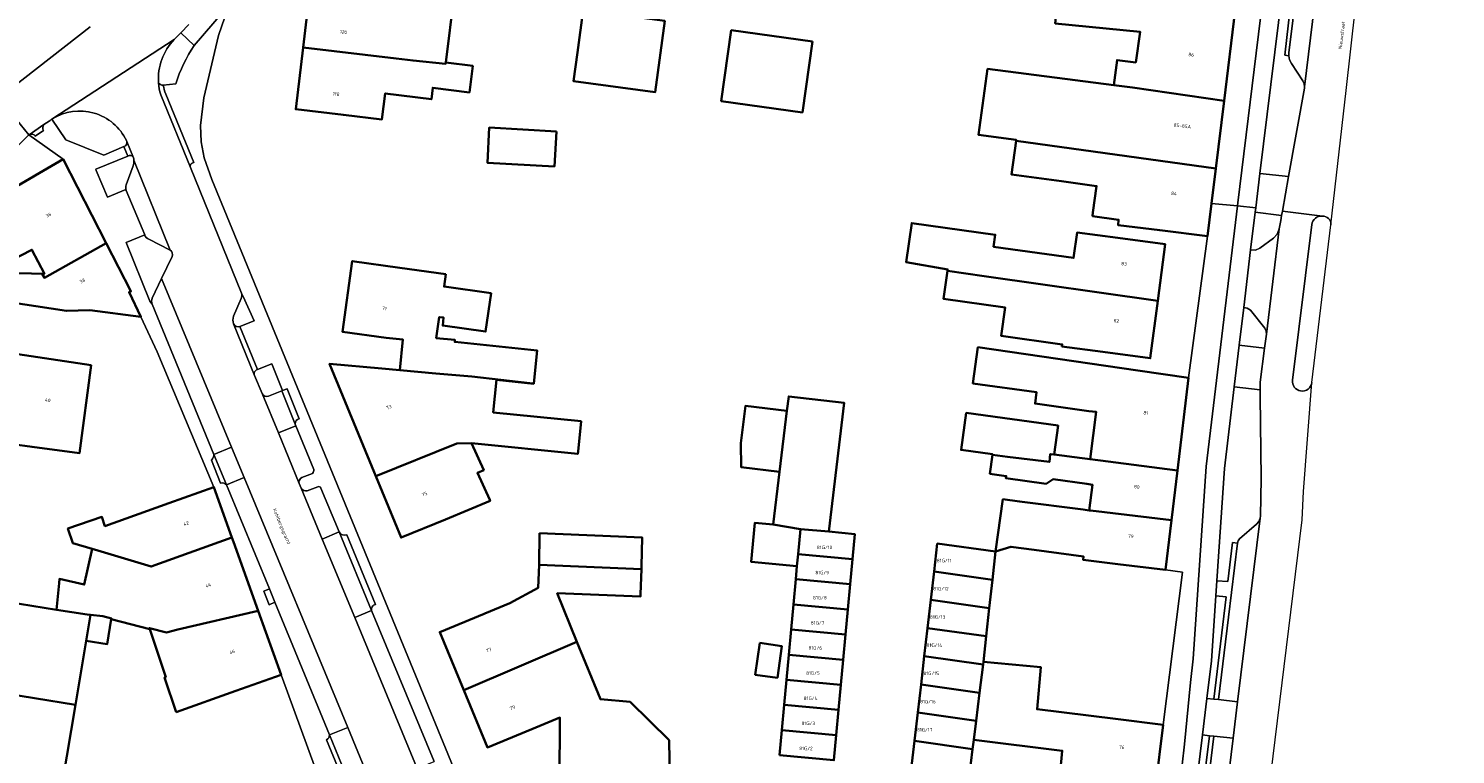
# Model space of a CAD drawing. Header units: metres. Extents: x 197700 to 204338, y 317132 to 325229.
# Tile 643 of 656: x 203347 to 203496, y 318373 to 318449. Entities that reach past the tile are written whole.
import ezdxf
from ezdxf.enums import TextEntityAlignment as Align

# ---------------------------------------------------------------- set-up
doc = ezdxf.new("R2010")
doc.units = ezdxf.units.M
for name, color, linetype, lineweight in [('B-WE-GR-BEPLANTING_CULTUUR_BODEMBEDEKKER-GV', 90, 'Continuous', 18), ('B-WE-GR-BEPLANTING_CULTUUR_HEESTERS-GV', 90, 'Continuous', 18), ('B-WE-OG-BEBOUWING-GV', 7, 'Continuous', 35), ('B-WE-OG-BEBOUWING-T18', 10, 'Continuous', 18), ('B-WE-OG-TERREIN_ERF-GV', 7, 'Continuous', 18), ('B-WE-OG-TOPOGRAFIE-T18', 10, 'Continuous', 18), ('B-WE-VH-VERHARDING_ASFALT-GV', 252, 'Continuous', 18), ('B-WE-VH-VERHARDING_BEDRIJFSVLOERPLAAT-GV', 252, 'Continuous', 18), ('B-WE-VH-VERHARDING_BETONSTRAATSTEEN-GV', 252, 'Continuous', 18), ('B-WE-VH-VERHARDING_OPEN-GV', 252, 'Continuous', 18), ('B-WE-VH-VERHARDING_SIERBESTRATING-GV', 252, 'Continuous', 18), ('B-WE-VH-VERHARDING_TEGEL-GV', 252, 'Continuous', 18)]:
    doc.layers.add(name, color=color, linetype=linetype, lineweight=lineweight)
doc.styles.add('NLCS-ISO-M200-T18', font='NLCS-ISO.ttf', dxfattribs={"height": 0.36})

msp = doc.modelspace()

# ---------------------------------------------------------------- linework, layer by layer
at = {"layer": 'B-WE-GR-BEPLANTING_CULTUUR_BODEMBEDEKKER-GV'}
for points in [[(203362.464, 318447.654, 0.2142297), (203360.825, 318443.148)], [(203362.618, 318443.038, -0.0692485), (203364.546, 318447.021)], [(203360.825, 318443.148, 0.2902728), (203361.327, 318442.898)], [(203357.481, 318437.11, 0.4512063), (203349.717, 318439.346)], [(203357.226, 318436.491, 0.3864634), (203357.513, 318437.033)]]:
    msp.add_lwpolyline(points, format="xyb", dxfattribs=at)
for points in [[(203364.546, 318447.021), (203363.16, 318448.349), (203362.464, 318447.654)], [(203361.327, 318442.898), (203362.618, 318443.038)], [(203349.717, 318439.346), (203351.18, 318437.199), (203355.122, 318435.583), (203357.226, 318436.491)], [(203357.513, 318437.033), (203357.481, 318437.11)]]:
    msp.add_lwpolyline(points, dxfattribs=at)
msp.add_lwpolyline([(203474.697, 318425.708), (203475.202, 318425.696), (203475.666, 318425.898), (203477.075, 318426.921), (203477.477, 318427.353), (203477.686, 318427.905), (203477.836, 318428.784), (203477.93, 318429.309), (203475.178, 318429.653)], close=True, dxfattribs=at)
at = {"layer": 'B-WE-GR-BEPLANTING_CULTUUR_HEESTERS-GV'}
for points in [[(203478.352, 318455.66), (203475.67, 318433.685), (203478.655, 318433.364), (203480.303, 318442.583), (203480.318, 318442.702), (203480.284, 318443.037), (203480.145, 318443.344), (203478.939, 318445.157), (203478.749, 318445.543), (203478.669, 318445.967), (203478.257, 318446.023), (203479.343, 318455.546)], [(203476.154, 318415.446), (203476.343, 318416.918), (203476.318, 318417.249), (203476.169, 318417.547), (203474.679, 318419.439), (203474.35, 318419.637), (203473.971, 318419.691), (203473.495, 318415.757)], [(203472.98, 318411.427), (203471.966, 318402.916), (203471.175, 318391.207), (203472.321, 318391.123), (203472.793, 318395.187), (203473.329, 318395.135), (203473.4, 318395.378), (203473.55, 318395.585), (203475.312, 318397.109), (203475.545, 318397.386), (203475.68, 318397.723), (203475.707, 318397.944), (203475.809, 318401.88), (203475.687, 318410.467), (203475.693, 318411.111)], [(203470.126, 318378.93), (203470.851, 318378.858), (203472.132, 318389.534), (203471.068, 318389.629), (203470.61, 318382.852)], [(203467.468, 318351.286), (203470.414, 318375.04), (203469.686, 318375.12), (203466.771, 318351.365)]]:
    msp.add_lwpolyline(points, close=True, dxfattribs=at)
for points in [[(203357.61, 318435.487), (203354.277, 318434.139), (203354.332, 318434.008), (203355.498, 318431.218), (203357.43, 318432.012)], [(203357.446, 318432.492), (203358.195, 318434.482)], [(203359.386, 318427.285), (203357.448, 318426.49), (203359.905, 318420.371), (203360.162, 318420.036), (203360.16, 318420.041)], [(203362.026, 318425.7), (203359.81, 318426.83)], [(203360.175, 318420.674), (203361.147, 318422.72), (203362.24, 318425.019)], [(203369.427, 318420.625), (203368.645, 318418.787)], [(203369.309, 318417.735), (203370.782, 318418.328), (203369.655, 318420.849), (203369.484, 318421.206)], [(203368.648, 318418), (203368.655, 318417.983)], [(203372.286, 318410.456), (203373.679, 318411.01), (203373.757, 318411.046), (203372.65, 318413.843), (203371.133, 318413.229)], [(203370.833, 318412.601), (203371.64, 318410.721)]]:
    msp.add_lwpolyline(points, dxfattribs=at)
for points in [[(203358.216, 318435.327, 0.4450218), (203357.61, 318435.487)], [(203358.264, 318435.058, 0.0498036), (203358.216, 318435.327)], [(203358.195, 318434.482, 0.102622), (203358.264, 318435.058)], [(203357.43, 318432.012, -0.129162), (203357.446, 318432.492)], [(203359.81, 318426.83, -0.244822), (203359.386, 318427.285)], [(203362.24, 318425.019, 0.3814964), (203362.026, 318425.7)], [(203360.16, 318420.041, -0.1754465), (203360.175, 318420.674)], [(203369.484, 318421.206, -0.2023176), (203369.427, 318420.625)], [(203368.645, 318418.787, 0.1410355), (203368.648, 318418)], [(203368.655, 318417.983, 0.4136642), (203369.309, 318417.735)], [(203371.133, 318413.229, 0.4280955), (203370.833, 318412.601)], [(203371.64, 318410.721, 0.4071822), (203372.286, 318410.456)]]:
    msp.add_lwpolyline(points, format="xyb", dxfattribs=at)
at = {"layer": 'B-WE-OG-BEBOUWING-GV'}
for points in [[(203375.894, 318446.81), (203385.6, 318445.678), (203387.367, 318445.458), (203390.755, 318445.118), (203390.772, 318445.253), (203391.661, 318452.314), (203388.743, 318452.696), (203387.14, 318452.924), (203384.917, 318453.177), (203384.758, 318451.801), (203376.595, 318452.766)], [(203462.363, 318442.648), (203471.93, 318441.267), (203473.099, 318450.707), (203463.385, 318452.048), (203454.723, 318453.197), (203454.697, 318453.008), (203447.431, 318454.012), (203447.151, 318451.158), (203451.745, 318450.708), (203451.729, 318450.541), (203454.42, 318450.277), (203454.327, 318449.325), (203463.166, 318448.459), (203462.725, 318445.268), (203460.773, 318445.51), (203460.438, 318442.894)], [(203404.503, 318446.29), (203404.104, 318443.305), (203412.614, 318442.169), (203413.605, 318449.589), (203405.095, 318450.725)], [(203429.003, 318447.443), (203420.535, 318448.626), (203419.502, 318441.229), (203427.97, 318440.047)], [(203390.772, 318445.253), (203390.755, 318445.118), (203387.367, 318445.458), (203385.6, 318445.678), (203375.894, 318446.81), (203375.138, 318440.382), (203380.104, 318439.798), (203384.127, 318439.325), (203384.468, 318442.035), (203389.273, 318441.43), (203389.422, 318442.617), (203393.235, 318442.137), (203393.582, 318444.899)], [(203471.93, 318441.267), (203462.363, 318442.648), (203460.438, 318442.894), (203447.267, 318444.58), (203446.319, 318437.722), (203450.252, 318437.179), (203450.237, 318437.073), (203471.055, 318434.203)], [(203402.305, 318438.073), (203395.317, 318438.464), (203395.112, 318434.809), (203402.101, 318434.417)], [(203470.182, 318427.148), (203470.605, 318430.565), (203471.055, 318434.203), (203450.237, 318437.073), (203449.756, 318433.59), (203454.984, 318432.868), (203458.628, 318432.365), (203458.249, 318429.62), (203458.211, 318429.235), (203460.933, 318428.859), (203460.875, 318428.302), (203465.22, 318427.763)], [(203355.362, 318426.427), (203350.877, 318435.17), (203344.861, 318431.666), (203340.228, 318426.284), (203340.971, 318424.651), (203344.318, 318426.469), (203345.322, 318424.531), (203347.631, 318425.727), (203348.929, 318423.221), (203348.705, 318423.225), (203348.925, 318422.812)], [(203443.093, 318423.535), (203446.921, 318422.984), (203465.014, 318420.398), (203465.793, 318426.298), (203460.836, 318426.952), (203456.606, 318427.51), (203456.24, 318424.88), (203447.898, 318426.043), (203448.073, 318427.298), (203439.361, 318428.512), (203438.79, 318424.418), (203443.112, 318423.669)], [(203348.705, 318423.225), (203347.584, 318423.244), (203344.726, 318423.292), (203340.864, 318423.805), (203340.641, 318423.65), (203339.112, 318425.119), (203338.451, 318424.431), (203335.945, 318421.822), (203336.131, 318421.659), (203351.224, 318419.353), (203353.656, 318419.422), (203358.983, 318418.732), (203357.756, 318421.289), (203357.942, 318421.399), (203355.362, 318426.427), (203348.925, 318422.812)], [(203390.783, 318423.179), (203385.975, 318423.848), (203381.032, 318424.536), (203380.006, 318417.167), (203384.57, 318416.531), (203386.291, 318416.372), (203385.994, 318413.156), (203389.75, 318412.808), (203393.479, 318412.522), (203399.552, 318411.827), (203399.947, 318411.784), (203400.298, 318415.232), (203391.706, 318416.107), (203391.736, 318416.317), (203389.792, 318416.515), (203390.103, 318418.702), (203390.549, 318418.657), (203390.464, 318417.821), (203394.925, 318417.186), (203395.494, 318421.186), (203390.599, 318421.883)], [(203455.01, 318415.626), (203459.275, 318415.063), (203464.223, 318414.409), (203465.014, 318420.398), (203446.921, 318422.984), (203443.093, 318423.535), (203442.683, 318420.593), (203449.103, 318419.698), (203448.69, 318416.734), (203455.048, 318415.848)], [(203334.909, 318407.206), (203343.032, 318405.946), (203343.009, 318405.772), (203345.609, 318405.433), (203347.636, 318405.168), (203352.594, 318404.521), (203353.789, 318413.673), (203344.776, 318415.042), (203343.907, 318408.447), (203342.165, 318408.697), (203342.205, 318408.933), (203335.393, 318410.075)], [(203468.228, 318412.369), (203462.932, 318413.138), (203446.268, 318415.558), (203445.744, 318411.789), (203452.384, 318410.865), (203452.22, 318409.685), (203457.829, 318408.904), (203458.59, 318408.806), (203457.951, 318403.868), (203467.06, 318402.69)], [(203404.571, 318404.675), (203404.892, 318407.831), (203395.733, 318408.763), (203396.077, 318412.146), (203399.944, 318411.752), (203399.947, 318411.784), (203399.552, 318411.827), (203393.479, 318412.522), (203389.75, 318412.808), (203385.994, 318413.156), (203384.122, 318413.329), (203378.661, 318413.829), (203383.306, 318402.535), (203383.479, 318402.114), (203391.926, 318405.503), (203393.457, 318405.559), (203404.546, 318404.43)], [(203430.724, 318396.323), (203432.323, 318409.744), (203426.531, 318410.434), (203426.351, 318408.923), (203425.585, 318402.577), (203424.929, 318397.071), (203427.752, 318396.596)], [(203421.556, 318405.544), (203421.57, 318403.055), (203425.585, 318402.577), (203426.351, 318408.923), (203422.02, 318409.439)], [(203447.79, 318404.34), (203449.329, 318404.144), (203453.718, 318403.592), (203453.797, 318404.406), (203454.198, 318404.354), (203454.619, 318407.382), (203445.048, 318408.714), (203444.511, 318404.852), (203447.798, 318404.395)], [(203390.739, 318397.608), (203395.405, 318399.527), (203395.359, 318399.628), (203394.08, 318402.444), (203394.736, 318402.742), (203393.457, 318405.559), (203391.926, 318405.503), (203383.479, 318402.114), (203386.114, 318395.706)], [(203454.198, 318404.354), (203453.797, 318404.406), (203453.718, 318403.592), (203449.329, 318404.144), (203447.79, 318404.34), (203447.515, 318402.359), (203449.212, 318402.123), (203449.18, 318401.894), (203453.361, 318401.312), (203454.099, 318401.784), (203457.618, 318401.294), (203458.206, 318401.219), (203457.861, 318398.547), (203458.006, 318398.528), (203466.436, 318397.516), (203467.06, 318402.69), (203457.951, 318403.868), (203457.143, 318403.973)], [(203361.893, 318399.281), (203355.246, 318396.903), (203354.92, 318397.859), (203351.374, 318396.651), (203351.889, 318395.138), (203353.893, 318394.537), (203354.51, 318394.352), (203360.06, 318392.687), (203368.484, 318395.7), (203366.601, 318400.965)], [(203448.102, 318394.245), (203449.706, 318394.749), (203452.127, 318394.422), (203457.282, 318393.725), (203457.231, 318393.385), (203460.849, 318392.948), (203465.813, 318392.349), (203466.436, 318397.516), (203458.006, 318398.528), (203457.861, 318398.547), (203457.247, 318398.625), (203450.606, 318399.478), (203448.869, 318399.701)], [(203424.929, 318397.071), (203423.011, 318397.248), (203422.633, 318393.159), (203427.394, 318392.719), (203427.51, 318393.975), (203427.752, 318396.596)], [(203433.18, 318393.452), (203433.422, 318396.075), (203430.724, 318396.323), (203427.752, 318396.596), (203427.51, 318393.975)], [(203371.208, 318388.082), (203368.638, 318395.27), (203368.484, 318395.7), (203360.06, 318392.687), (203354.51, 318394.352), (203353.893, 318394.537), (203353.076, 318390.808), (203350.5, 318391.396), (203350.458, 318390.966), (203350.187, 318388.178), (203353.392, 318387.669), (203353.721, 318387.637), (203355.008, 318387.512), (203355.917, 318387.28), (203355.903, 318387.195), (203359.926, 318386.141), (203359.884, 318386.268), (203361.646, 318385.818), (203362.853, 318386.12)], [(203400.541, 318396.152), (203400.502, 318392.878), (203411.178, 318392.407), (203411.191, 318392.737), (203411.242, 318395.718)], [(203432.938, 318390.831), (203433.18, 318393.452), (203427.51, 318393.975), (203427.394, 318392.719), (203427.268, 318391.354)], [(203442.025, 318395.099), (203441.686, 318392.157), (203447.772, 318391.302), (203448.102, 318394.245)], [(203329.501, 318381.984), (203335.049, 318381.032), (203352.156, 318378.273), (203353.277, 318384.947), (203353.721, 318387.637), (203353.392, 318387.669), (203350.187, 318388.178), (203345.047, 318388.994), (203340.633, 318389.694), (203324.169, 318392.303), (203322.861, 318382.936)], [(203394.778, 318387.752), (203390.155, 318385.848), (203392.655, 318379.78), (203404.429, 318384.824), (203402.401, 318389.902), (203411.066, 318389.555), (203411.076, 318389.819), (203411.178, 318392.407), (203400.502, 318392.878), (203400.424, 318390.475), (203397.457, 318388.855), (203394.857, 318387.785)], [(203447.45, 318388.356), (203447.772, 318391.302), (203441.686, 318392.157), (203441.347, 318389.214)], [(203432.696, 318388.21), (203432.938, 318390.831), (203427.268, 318391.354), (203427.026, 318388.733)], [(203441.009, 318386.272), (203447.129, 318385.412), (203447.45, 318388.356), (203441.347, 318389.214)], [(203362.669, 318377.483), (203368.893, 318379.708), (203373.601, 318381.391), (203371.208, 318388.082), (203362.853, 318386.12), (203361.646, 318385.818), (203359.884, 318386.268), (203359.926, 318386.141), (203361.587, 318381.159), (203361.458, 318381.116)], [(203426.784, 318386.112), (203432.454, 318385.589), (203432.696, 318388.21), (203427.026, 318388.733)], [(203353.277, 318384.947), (203355.481, 318384.59), (203355.903, 318387.195), (203355.917, 318387.28), (203355.008, 318387.512), (203353.721, 318387.637)], [(203446.836, 318382.735), (203447.129, 318385.412), (203441.009, 318386.272), (203440.67, 318383.329), (203446.803, 318382.467)], [(203392.655, 318379.78), (203395.112, 318373.817), (203399.735, 318375.722), (203402.677, 318376.934), (203402.628, 318370.233), (203414.133, 318370.338), (203414.061, 318374.558), (203410, 318378.571), (203406.909, 318378.835), (203404.429, 318384.824)], [(203423.514, 318384.712), (203423.048, 318381.401), (203425.35, 318381.078), (203425.815, 318384.388)], [(203432.212, 318382.968), (203432.454, 318385.589), (203426.784, 318386.112), (203426.542, 318383.491)], [(203426.542, 318383.491), (203426.3, 318380.87), (203431.97, 318380.347), (203432.212, 318382.968)], [(203446.803, 318382.467), (203440.67, 318383.329), (203440.331, 318380.387), (203446.438, 318379.529)], [(203465.582, 318376.177), (203460.62, 318376.791), (203452.425, 318377.805), (203452.828, 318382.183), (203446.836, 318382.735), (203446.803, 318382.467), (203446.438, 318379.529), (203446.073, 318376.59), (203445.827, 318374.614), (203455.056, 318373.479), (203454.832, 318371.188), (203464.783, 318369.721)], [(203431.728, 318377.727), (203431.97, 318380.347), (203426.3, 318380.87), (203426.058, 318378.25)], [(203440.331, 318380.387), (203439.992, 318377.444), (203446.073, 318376.59), (203446.438, 318379.529)], [(203431.728, 318377.727), (203426.058, 318378.25), (203425.816, 318375.629), (203431.486, 318375.106)], [(203446.073, 318376.59), (203439.992, 318377.444), (203439.654, 318374.502), (203445.708, 318373.651), (203445.827, 318374.614)], [(203425.574, 318373.008), (203431.244, 318372.485), (203431.486, 318375.106), (203425.816, 318375.629)], [(203439.315, 318371.559), (203445.343, 318370.712), (203445.708, 318373.651), (203439.654, 318374.502)], [(203445.827, 318374.614), (203445.708, 318373.651), (203445.343, 318370.712), (203445.321, 318370.536), (203452.353, 318369.726), (203451.952, 318367.069), (203455.307, 318366.666), (203455.069, 318364.445), (203463.996, 318363.369), (203464.783, 318369.721), (203454.832, 318371.188), (203455.056, 318373.479)]]:
    msp.add_lwpolyline(points, close=True, dxfattribs=at)
msp.add_lwpolyline([(203348.971, 318359.305), (203352.156, 318378.273), (203335.049, 318381.032), (203334.941, 318380.393), (203334.512, 318380.466), (203333.468, 318374.291), (203323.796, 318375.926), (203323.749, 318375.65), (203323.143, 318375.752), (203323.885, 318380.14), (203329.042, 318379.268), (203329.501, 318381.984), (203322.861, 318382.936), (203316.396, 318384.004), (203316.43, 318384.201), (203307.388, 318385.764), (203301.917, 318386.55), (203301.841, 318386.629), (203295.766, 318380.283), (203290.22, 318374.281), (203293.576, 318371.321)], dxfattribs=at)
at = {"layer": 'B-WE-OG-TERREIN_ERF-GV'}
for points in [[(203391.661, 318452.314), (203390.772, 318445.253), (203393.582, 318444.899), (203393.235, 318442.137), (203389.422, 318442.617), (203389.273, 318441.43), (203384.468, 318442.035), (203384.127, 318439.325), (203380.104, 318439.798), (203375.138, 318440.382), (203375.894, 318446.81), (203376.595, 318452.766)], [(203367.757, 318449.984), (203367.084, 318448.059), (203365.554, 318441.577), (203365.212, 318438.675), (203365.288, 318436.981), (203365.586, 318435.313), (203366.372, 318433.037), (203399.17, 318353.262)], [(203439.315, 318371.559), (203439.654, 318374.502), (203439.992, 318377.444), (203440.331, 318380.387), (203440.67, 318383.329), (203441.009, 318386.272), (203441.347, 318389.214), (203441.686, 318392.157), (203442.025, 318395.099), (203448.102, 318394.245), (203448.869, 318399.701), (203450.606, 318399.478), (203457.247, 318398.625), (203457.861, 318398.547), (203458.206, 318401.219), (203457.618, 318401.294), (203454.099, 318401.784), (203453.361, 318401.312), (203449.18, 318401.894), (203449.212, 318402.123), (203447.515, 318402.359), (203447.79, 318404.34), (203447.798, 318404.395), (203444.511, 318404.852), (203445.048, 318408.714), (203454.619, 318407.382), (203454.198, 318404.354), (203457.143, 318403.973), (203457.951, 318403.868), (203458.59, 318408.806), (203457.829, 318408.904), (203452.22, 318409.685), (203452.384, 318410.865), (203445.744, 318411.789), (203446.268, 318415.558), (203462.932, 318413.138), (203468.228, 318412.369), (203470.182, 318427.148), (203465.22, 318427.763), (203460.875, 318428.302), (203460.933, 318428.859), (203458.211, 318429.235), (203458.249, 318429.62), (203458.628, 318432.365), (203454.984, 318432.868), (203449.756, 318433.59), (203450.237, 318437.073), (203450.252, 318437.179), (203446.319, 318437.722), (203447.267, 318444.58), (203460.438, 318442.894), (203460.773, 318445.51), (203462.725, 318445.268), (203463.166, 318448.459), (203454.327, 318449.325)], [(203345.047, 318388.994), (203350.187, 318388.178), (203350.458, 318390.966), (203350.5, 318391.396), (203353.076, 318390.808), (203353.893, 318394.537), (203351.889, 318395.138), (203351.374, 318396.651), (203354.92, 318397.859), (203355.246, 318396.903), (203361.893, 318399.281), (203366.601, 318400.965), (203360.685, 318415.064), (203358.983, 318418.732), (203353.656, 318419.422), (203351.224, 318419.353), (203336.131, 318421.659)], [(203344.776, 318415.042), (203353.789, 318413.673), (203352.594, 318404.521), (203347.636, 318405.168), (203345.609, 318405.433)], [(203425.574, 318373.008), (203425.816, 318375.629), (203426.058, 318378.25), (203426.3, 318380.87), (203426.542, 318383.491), (203426.784, 318386.112), (203427.026, 318388.733), (203427.268, 318391.354), (203427.394, 318392.719), (203422.633, 318393.159), (203423.011, 318397.248), (203424.929, 318397.071), (203425.585, 318402.577), (203421.57, 318403.055), (203421.556, 318405.544), (203422.02, 318409.439), (203426.351, 318408.923), (203426.531, 318410.434), (203432.323, 318409.744), (203430.724, 318396.323), (203433.422, 318396.075), (203433.18, 318393.452), (203432.938, 318390.831), (203432.696, 318388.21), (203432.454, 318385.589), (203432.212, 318382.968), (203431.97, 318380.347), (203431.728, 318377.727), (203431.486, 318375.106), (203431.244, 318372.485)], [(203379.187, 318366.151), (203373.601, 318381.391), (203368.893, 318379.708), (203362.669, 318377.483), (203361.458, 318381.116), (203361.587, 318381.159), (203359.926, 318386.141), (203355.903, 318387.195), (203355.481, 318384.59), (203353.277, 318384.947), (203352.156, 318378.273), (203348.971, 318359.305)]]:
    msp.add_lwpolyline(points, dxfattribs=at)
for points in [[(203405.095, 318450.725), (203413.605, 318449.589), (203412.614, 318442.169), (203404.104, 318443.305), (203404.503, 318446.29)], [(203429.003, 318447.443), (203427.97, 318440.047), (203419.502, 318441.229), (203420.535, 318448.626)], [(203395.317, 318438.464), (203402.305, 318438.073), (203402.101, 318434.417), (203395.112, 318434.809)], [(203459.275, 318415.063), (203455.01, 318415.626), (203455.048, 318415.848), (203448.69, 318416.734), (203449.103, 318419.698), (203442.683, 318420.593), (203443.093, 318423.535), (203443.112, 318423.669), (203438.79, 318424.418), (203439.361, 318428.512), (203448.073, 318427.298), (203447.898, 318426.043), (203456.24, 318424.88), (203456.606, 318427.51), (203460.836, 318426.952), (203465.793, 318426.298), (203465.014, 318420.398), (203464.223, 318414.409)], [(203347.584, 318423.244), (203348.705, 318423.225), (203348.929, 318423.221), (203347.631, 318425.727), (203345.322, 318424.531), (203344.318, 318426.469), (203340.971, 318424.651), (203340.228, 318426.284), (203339.112, 318425.119), (203340.641, 318423.65), (203340.864, 318423.805), (203344.726, 318423.292)], [(203395.405, 318399.527), (203390.739, 318397.608), (203386.114, 318395.706), (203383.479, 318402.114), (203383.306, 318402.535), (203378.661, 318413.829), (203384.122, 318413.329), (203385.994, 318413.156), (203386.291, 318416.372), (203384.57, 318416.531), (203380.006, 318417.167), (203381.032, 318424.536), (203385.975, 318423.848), (203390.783, 318423.179), (203390.599, 318421.883), (203395.494, 318421.186), (203394.925, 318417.186), (203390.464, 318417.821), (203390.549, 318418.657), (203390.103, 318418.702), (203389.792, 318416.515), (203391.736, 318416.317), (203391.706, 318416.107), (203400.298, 318415.232), (203399.947, 318411.784), (203399.944, 318411.752), (203396.077, 318412.146), (203395.733, 318408.763), (203404.892, 318407.831), (203404.571, 318404.675), (203404.546, 318404.43), (203393.457, 318405.559), (203394.736, 318402.742), (203394.08, 318402.444), (203395.359, 318399.628)], [(203399.735, 318375.722), (203395.112, 318373.817), (203392.655, 318379.78), (203390.155, 318385.848), (203394.778, 318387.752), (203394.857, 318387.785), (203397.457, 318388.855), (203400.424, 318390.475), (203400.502, 318392.878), (203400.541, 318396.152), (203411.242, 318395.718), (203411.191, 318392.737), (203411.178, 318392.407), (203411.076, 318389.819), (203411.066, 318389.555), (203402.401, 318389.902), (203404.429, 318384.824), (203406.909, 318378.835), (203410, 318378.571), (203414.061, 318374.558), (203414.133, 318370.338), (203402.628, 318370.233), (203402.677, 318376.934)], [(203447.129, 318385.412), (203446.836, 318382.735), (203452.828, 318382.183), (203452.425, 318377.805), (203460.62, 318376.791), (203465.582, 318376.177), (203467.606, 318392.098), (203465.813, 318392.349), (203460.849, 318392.948), (203457.231, 318393.385), (203457.282, 318393.725), (203452.127, 318394.422), (203449.706, 318394.749), (203448.102, 318394.245), (203447.772, 318391.302), (203447.45, 318388.356)], [(203423.514, 318384.712), (203425.815, 318384.388), (203425.35, 318381.078), (203423.048, 318381.401)]]:
    msp.add_lwpolyline(points, close=True, dxfattribs=at)
at = {"layer": 'B-WE-VH-VERHARDING_ASFALT-GV'}
for points in [[(203483.052, 318428.34), (203484.664, 318442.333), (203487.12, 318464.406), (203491.612, 318500.533), (203492.42, 318506.484), (203496.051, 318534.969), (203496.037, 318534.92), (203496, 318534.826), (203495.956, 318534.736), (203495.903, 318534.65), (203495.843, 318534.569), (203495.776, 318534.494), (203495.702, 318534.425), (203495.623, 318534.363), (203495.538, 318534.308), (203495.449, 318534.261), (203495.356, 318534.222), (203495.26, 318534.192), (203495.232, 318534.185)], [(203494.86, 318534.159), (203494.855, 318534.159), (203489.83, 318534.545), (203488.861, 318519.988), (203488.367, 318512.536), (203487.874, 318504.735), (203486.867, 318496.283), (203486.407, 318492.423), (203480.318, 318442.702), (203480.303, 318442.583), (203478.655, 318433.364)], [(203478.655, 318433.364), (203478.008, 318429.743), (203482.174, 318429.219), (203482.189, 318429.217)], [(203482.174, 318429.219), (203478.008, 318429.743), (203477.93, 318429.309), (203477.836, 318428.784), (203477.686, 318427.905), (203476.343, 318416.918), (203476.154, 318415.446), (203475.701, 318411.909), (203475.693, 318411.111), (203475.687, 318410.467), (203475.809, 318401.88), (203475.707, 318397.944), (203475.68, 318397.723), (203473.339, 318378.56), (203472.877, 318374.777), (203470.969, 318359.163)], [(203479.061, 318412.127), (203481.067, 318428.35)], [(203476.803, 318370.939), (203480.056, 318397.555), (203480.203, 318400.511), (203481.078, 318411.883)]]:
    msp.add_lwpolyline(points, dxfattribs=at)
for points in [[(203481.067, 318428.35, -0.4104678), (203482.174, 318429.219)], [(203482.189, 318429.217, -0.4724424), (203483.052, 318428.34)], [(203479.901, 318411.01, -0.4128604), (203479.061, 318412.127)], [(203481.078, 318411.883, -0.4374385), (203479.901, 318411.01)]]:
    msp.add_lwpolyline(points, format="xyb", dxfattribs=at)
at = {"layer": 'B-WE-VH-VERHARDING_BEDRIJFSVLOERPLAAT-GV'}
msp.add_lwpolyline([(203372.384, 318390.35), (203371.815, 318390.104), (203372.36, 318388.703), (203372.954, 318388.967)], close=True, dxfattribs=at)
at = {"layer": 'B-WE-VH-VERHARDING_BETONSTRAATSTEEN-GV'}
for points in [[(203344.114, 318441.604), (203347.314, 318437.709), (203347.337, 318437.725), (203348.878, 318438.773), (203349.416, 318439.139), (203349.529, 318439.22), (203349.649, 318439.302), (203349.717, 318439.346), (203362.464, 318447.654), (203363.16, 318448.349), (203364.001, 318449.213)], [(203353.705, 318448.987), (203345.453, 318442.537)], [(203345.453, 318442.537), (203353.705, 318448.987)], [(203362.464, 318447.654), (203349.717, 318439.346)], [(203324.034, 318414.515), (203347.235, 318437.63), (203347.274, 318437.67), (203347.314, 318437.709), (203344.114, 318441.604), (203343.789, 318441.378)], [(203369.484, 318421.206), (203364.145, 318434.3), (203361.058, 318441.89)], [(203361.058, 318441.89), (203364.145, 318434.3)], [(203364.493, 318434.829), (203361.581, 318441.969)], [(203348.878, 318438.773), (203347.337, 318437.725)], [(203347.965, 318437.557), (203348.834, 318438.154)], [(203357.481, 318437.11), (203357.513, 318437.033), (203358.216, 318435.327)], [(203358.216, 318435.327), (203357.513, 318437.033)], [(203357.226, 318436.491), (203357.61, 318435.487)], [(203358.195, 318434.482), (203357.446, 318432.492)], [(203362.026, 318425.7), (203358.264, 318435.058)], [(203358.264, 318435.058), (203362.026, 318425.7)], [(203357.43, 318432.012), (203357.443, 318431.963), (203357.458, 318431.915), (203359.386, 318427.285)], [(203359.81, 318426.83), (203362.026, 318425.7)], [(203362.24, 318425.019), (203361.147, 318422.72), (203368.433, 318405.138), (203369.749, 318401.964), (203380.549, 318375.902), (203383.708, 318368.279), (203386.605, 318361.29), (203391.989, 318348.298)], [(203360.16, 318420.041), (203360.162, 318420.036), (203366.606, 318404.386), (203368.433, 318405.138), (203361.147, 318422.72), (203360.175, 318420.674)], [(203368.645, 318418.787), (203369.427, 318420.625)], [(203370.833, 318412.601), (203368.655, 318417.983), (203368.648, 318418)], [(203368.655, 318417.983), (203370.833, 318412.601)], [(203371.133, 318413.229), (203369.309, 318417.735)], [(203393.218, 318358.517), (203390.919, 318364.074), (203387.804, 318371.603), (203381.282, 318387.366), (203377.894, 318395.557), (203375.696, 318400.869), (203375.488, 318401.331), (203373.321, 318406.618), (203371.64, 318410.721), (203370.833, 318412.601)], [(203371.64, 318410.721), (203373.321, 318406.618), (203375.16, 318407.371), (203375.087, 318407.55), (203373.679, 318411.01), (203372.286, 318410.456)], [(203375.504, 318408.087), (203374.238, 318411.226), (203373.757, 318411.046), (203373.679, 318411.01)], [(203373.679, 318411.01), (203375.087, 318407.55)], [(203377.011, 318402.821), (203375.16, 318407.371), (203373.321, 318406.618), (203375.488, 318401.331)], [(203367.914, 318401.208), (203366.606, 318404.386)], [(203366.34, 318403.796), (203367.297, 318401.378)], [(203375.786, 318401.971), (203376.873, 318402.398)], [(203375.696, 318400.869), (203377.894, 318395.557), (203379.66, 318396.288), (203377.765, 318400.87)], [(203377.426, 318401.008), (203376.339, 318400.58)], [(203379.66, 318396.288), (203383.049, 318388.097)], [(203383.438, 318388.718), (203380.453, 318396)], [(203378.355, 318374.623), (203381.117, 318367.86)], [(203381.795, 318367.492), (203378.654, 318375.122)]]:
    msp.add_lwpolyline(points, dxfattribs=at)
for points in [[(203360.825, 318443.148, -0.2142297), (203362.464, 318447.654)], [(203361.058, 318441.89, -0.054738), (203360.825, 318443.148)], [(203360.825, 318443.148, 0.054738), (203361.058, 318441.89)], [(203361.327, 318442.898, -0.2902728), (203360.825, 318443.148)], [(203361.581, 318441.969, -0.0476284), (203361.327, 318442.898)], [(203349.717, 318439.346, -0.4512063), (203357.481, 318437.11)], [(203348.834, 318438.154, -0.3128783), (203348.878, 318438.773)], [(203347.337, 318437.725, -0.4381923), (203347.965, 318437.557)], [(203357.513, 318437.033, -0.3864634), (203357.226, 318436.491)], [(203357.61, 318435.487, -0.4450218), (203358.216, 318435.327)], [(203358.216, 318435.327, -0.0498036), (203358.264, 318435.058)], [(203358.264, 318435.058, -0.102622), (203358.195, 318434.482)], [(203364.145, 318434.3, -0.4239788), (203364.493, 318434.829)], [(203357.446, 318432.492, 0.129162), (203357.43, 318432.012)], [(203359.386, 318427.285, 0.244822), (203359.81, 318426.83)], [(203362.026, 318425.7, -0.3814964), (203362.24, 318425.019)], [(203360.175, 318420.674, 0.1754465), (203360.16, 318420.041)], [(203369.427, 318420.625, 0.2023176), (203369.484, 318421.206)], [(203368.648, 318418, -0.1410355), (203368.645, 318418.787)], [(203369.309, 318417.735, -0.4136642), (203368.655, 318417.983)], [(203370.833, 318412.601, -0.4280955), (203371.133, 318413.229)], [(203372.286, 318410.456, -0.4071822), (203371.64, 318410.721)], [(203375.087, 318407.55, -0.3996851), (203375.504, 318408.087)], [(203366.606, 318404.386, -0.2284078), (203366.34, 318403.796)], [(203376.873, 318402.398, 0.2679814), (203377.011, 318402.821)], [(203367.297, 318401.378, -0.3172504), (203367.914, 318401.208)], [(203375.488, 318401.331, -0.3941464), (203375.786, 318401.971)], [(203376.339, 318400.58, -0.3449397), (203375.696, 318400.869)], [(203377.765, 318400.87, 0.3916521), (203377.426, 318401.008)], [(203380.453, 318396, -0.3882649), (203379.66, 318396.288)], [(203383.049, 318388.097, -0.4456816), (203383.438, 318388.718)], [(203378.654, 318375.122, -0.2641572), (203378.355, 318374.623)]]:
    msp.add_lwpolyline(points, format="xyb", dxfattribs=at)
for points in [[(203366.606, 318404.386), (203367.914, 318401.208), (203369.749, 318401.964), (203368.433, 318405.138)], [(203380.549, 318375.902), (203369.749, 318401.964), (203367.914, 318401.208), (203372.384, 318390.35), (203372.954, 318388.967), (203378.654, 318375.122)], [(203381.282, 318387.366), (203383.049, 318388.097), (203379.66, 318396.288), (203377.894, 318395.557)], [(203381.282, 318387.366), (203387.804, 318371.603), (203389.569, 318372.333), (203383.049, 318388.097)], [(203383.708, 318368.279), (203380.549, 318375.902), (203378.654, 318375.122), (203381.795, 318367.492)]]:
    msp.add_lwpolyline(points, close=True, dxfattribs=at)
at = {"layer": 'B-WE-VH-VERHARDING_OPEN-GV'}
for points in [[(203478.553, 318457.308), (203478.352, 318455.66), (203479.343, 318455.546), (203478.257, 318446.023), (203478.669, 318445.967), (203478.667, 318446.112), (203478.679, 318446.257), (203484.404, 318492.67), (203483.987, 318492.713), (203482.496, 318481.083), (203481.47, 318481.208), (203481.269, 318479.559), (203482.287, 318479.419), (203481.01, 318469.178), (203480.015, 318469.287), (203479.814, 318467.638), (203480.835, 318467.489), (203479.529, 318457.216)], [(203486.407, 318492.423), (203484.404, 318492.67), (203478.679, 318446.257), (203478.667, 318446.112), (203478.669, 318445.967), (203478.749, 318445.543), (203478.939, 318445.157), (203480.145, 318443.344), (203480.284, 318443.037), (203480.318, 318442.702)], [(203475.67, 318433.685), (203475.232, 318430.092), (203475.178, 318429.653), (203477.93, 318429.309), (203478.008, 318429.743), (203478.655, 318433.364)], [(203477.686, 318427.905), (203477.477, 318427.353), (203477.075, 318426.921), (203475.666, 318425.898), (203475.202, 318425.696), (203474.697, 318425.708), (203473.971, 318419.691), (203474.35, 318419.637), (203474.679, 318419.439), (203476.169, 318417.547), (203476.318, 318417.249), (203476.343, 318416.918)], [(203472.98, 318411.427), (203475.693, 318411.111), (203475.701, 318411.909), (203476.154, 318415.446), (203473.495, 318415.757)], [(203475.68, 318397.723), (203475.545, 318397.386), (203475.312, 318397.109), (203473.55, 318395.585), (203473.4, 318395.378), (203473.329, 318395.135), (203472.404, 318387.396), (203471.33, 318378.811), (203473.339, 318378.56)], [(203471.175, 318391.207), (203471.068, 318389.629), (203472.132, 318389.534), (203470.851, 318378.858), (203471.33, 318378.811), (203472.404, 318387.396), (203473.329, 318395.135), (203472.793, 318395.187), (203472.321, 318391.123)], [(203470.851, 318378.858), (203470.126, 318378.93), (203469.686, 318375.12), (203470.414, 318375.04), (203470.863, 318374.992), (203472.877, 318374.777), (203473.339, 318378.56), (203471.33, 318378.811)], [(203470.414, 318375.04), (203467.468, 318351.286), (203467.976, 318351.229), (203470.863, 318374.992)], [(203467.976, 318351.229), (203469.943, 318350.99), (203470.969, 318359.163), (203472.877, 318374.777), (203470.863, 318374.992)]]:
    msp.add_lwpolyline(points, close=True, dxfattribs=at)
at = {"layer": 'B-WE-VH-VERHARDING_SIERBESTRATING-GV'}
for points in [[(203481.067, 318428.35), (203479.061, 318412.127)], [(203481.078, 318411.883), (203483.05, 318428.326), (203483.052, 318428.34)], [(203482.189, 318429.217), (203482.174, 318429.219)]]:
    msp.add_lwpolyline(points, dxfattribs=at)
for points in [[(203482.174, 318429.219, 0.4104678), (203481.067, 318428.35)], [(203483.052, 318428.34, 0.4724424), (203482.189, 318429.217)], [(203479.061, 318412.127, 0.4128604), (203479.901, 318411.01)], [(203479.901, 318411.01, 0.4374385), (203481.078, 318411.883)]]:
    msp.add_lwpolyline(points, format="xyb", dxfattribs=at)
at = {"layer": 'B-WE-VH-VERHARDING_TEGEL-GV'}
for points in [[(203489.869, 318544.799), (203489.113, 318550.413), (203488.977, 318551.136), (203488.767, 318551.843), (203488.394, 318552.894), (203488.257, 318553.515), (203488.24, 318553.159), (203488.166, 318552.381), (203483.184, 318510.982), (203473.371, 318430.631), (203473.331, 318430.296), (203475.232, 318430.092)], [(203475.232, 318430.092), (203475.67, 318433.685), (203478.352, 318455.66), (203478.553, 318457.308), (203479.814, 318467.638), (203480.015, 318469.287), (203481.269, 318479.559), (203481.47, 318481.208), (203482.888, 318492.825), (203483.36, 318496.72), (203485.323, 318512.901), (203486.223, 318520.296), (203488.168, 318536.228), (203489.932, 318536.07), (203490.078, 318538.076), (203488.394, 318538.219), (203489.197, 318544.709)], [(203473.099, 318450.707), (203471.93, 318441.267), (203471.055, 318434.203), (203470.605, 318430.565), (203473.331, 318430.296), (203473.371, 318430.631), (203483.184, 318510.982)], [(203364.001, 318449.213), (203363.16, 318448.349), (203364.546, 318447.021), (203369.296, 318452.595), (203401.259, 318485.353), (203403.729, 318488.065), (203406.129, 318490.842), (203411.925, 318497.67)], [(203399.51, 318346.117), (203401.883, 318347.175), (203399.17, 318353.262), (203366.372, 318433.037), (203365.586, 318435.313), (203365.288, 318436.981), (203365.212, 318438.675), (203365.554, 318441.577), (203367.084, 318448.059), (203367.757, 318449.984), (203368.461, 318451.328), (203369.296, 318452.595), (203364.546, 318447.021)], [(203362.618, 318443.038), (203361.327, 318442.898)], [(203361.581, 318441.969), (203364.493, 318434.829)], [(203366.606, 318404.386), (203360.162, 318420.036), (203359.905, 318420.371), (203357.448, 318426.49), (203359.386, 318427.285), (203357.458, 318431.915), (203357.443, 318431.963), (203357.43, 318432.012), (203355.498, 318431.218), (203354.332, 318434.008), (203354.277, 318434.139), (203357.61, 318435.487), (203357.226, 318436.491), (203355.122, 318435.583), (203351.18, 318437.199), (203349.717, 318439.346), (203349.649, 318439.302), (203349.529, 318439.22), (203349.416, 318439.139), (203348.878, 318438.773)], [(203295.579, 318381.919), (203295.486, 318381.821), (203282.975, 318368.555), (203284.042, 318367.604), (203284.927, 318368.553), (203290.22, 318374.281), (203295.766, 318380.283), (203301.841, 318386.629), (203324.215, 318409.818), (203324.388, 318409.668), (203335.945, 318421.822), (203338.451, 318424.431), (203339.112, 318425.119), (203340.228, 318426.284), (203344.861, 318431.666), (203350.877, 318435.17), (203347.314, 318437.709), (203347.274, 318437.67), (203347.235, 318437.63)], [(203347.337, 318437.725), (203347.314, 318437.709), (203350.877, 318435.17), (203355.362, 318426.427), (203357.942, 318421.399), (203357.756, 318421.289), (203358.983, 318418.732), (203360.685, 318415.064), (203366.601, 318400.965), (203368.484, 318395.7), (203368.638, 318395.27), (203371.208, 318388.082), (203373.601, 318381.391)], [(203348.834, 318438.154), (203347.965, 318437.557)], [(203364.145, 318434.3), (203369.484, 318421.206), (203369.655, 318420.849), (203370.782, 318418.328), (203369.309, 318417.735), (203371.133, 318413.229), (203372.65, 318413.843), (203373.757, 318411.046), (203374.238, 318411.226), (203375.504, 318408.087)], [(203466.809, 318365.537), (203467.788, 318374.155), (203468.431, 318380.591), (203468.708, 318383.075), (203470.074, 318403.135), (203473.331, 318430.296), (203470.605, 318430.565), (203470.182, 318427.148), (203468.228, 318412.369), (203467.06, 318402.69), (203466.436, 318397.516), (203465.813, 318392.349), (203467.606, 318392.098), (203465.582, 318376.177), (203464.783, 318369.721)], [(203466.771, 318351.365), (203469.686, 318375.12), (203470.126, 318378.93), (203470.61, 318382.852), (203471.068, 318389.629), (203471.175, 318391.207), (203471.966, 318402.916), (203472.98, 318411.427), (203473.495, 318415.757), (203473.971, 318419.691), (203474.697, 318425.708), (203475.178, 318429.653), (203475.232, 318430.092), (203473.331, 318430.296), (203470.074, 318403.135), (203468.708, 318383.075), (203468.431, 318380.591), (203467.788, 318374.155), (203466.809, 318365.537)], [(203375.087, 318407.55), (203375.16, 318407.371), (203377.011, 318402.821)], [(203367.297, 318401.378), (203366.34, 318403.796)], [(203378.654, 318375.122), (203372.954, 318388.967), (203372.36, 318388.703), (203371.815, 318390.104), (203372.384, 318390.35), (203367.914, 318401.208)], [(203375.488, 318401.331), (203375.696, 318400.869)], [(203376.873, 318402.398), (203375.786, 318401.971)], [(203376.339, 318400.58), (203377.426, 318401.008)], [(203377.765, 318400.87), (203379.66, 318396.288)], [(203380.453, 318396), (203383.438, 318388.718)], [(203383.049, 318388.097), (203389.569, 318372.333)], [(203373.601, 318381.391), (203379.187, 318366.151), (203382.233, 318359.257), (203388.445, 318346.894), (203390.628, 318342.086), (203391.43, 318340.319)], [(203381.117, 318367.86), (203378.355, 318374.623)]]:
    msp.add_lwpolyline(points, dxfattribs=at)
for points in [[(203364.546, 318447.021, 0.0692485), (203362.618, 318443.038)], [(203361.327, 318442.898, 0.0476284), (203361.581, 318441.969)], [(203348.878, 318438.773, 0.3128783), (203348.834, 318438.154)], [(203347.965, 318437.557, 0.4381923), (203347.337, 318437.725)], [(203364.493, 318434.829, 0.4239788), (203364.145, 318434.3)], [(203375.504, 318408.087, 0.3996851), (203375.087, 318407.55)], [(203366.34, 318403.796, 0.2284078), (203366.606, 318404.386)], [(203377.011, 318402.821, -0.2679814), (203376.873, 318402.398)], [(203367.914, 318401.208, 0.3172504), (203367.297, 318401.378)], [(203375.786, 318401.971, 0.3941464), (203375.488, 318401.331)], [(203375.696, 318400.869, 0.3449397), (203376.339, 318400.58)], [(203377.426, 318401.008, -0.3916521), (203377.765, 318400.87)], [(203379.66, 318396.288, 0.3882649), (203380.453, 318396)], [(203383.438, 318388.718, 0.4456816), (203383.049, 318388.097)], [(203378.355, 318374.623, 0.2641572), (203378.654, 318375.122)]]:
    msp.add_lwpolyline(points, format="xyb", dxfattribs=at)

# ---------------------------------------------------------------- texts
at = {"layer": 'B-WE-OG-BEBOUWING-T18', "style": 'NLCS-ISO-M200-T18'}
for s, rotation, p in [('120', 353.3, (203380.113, 318448.434)), ('86', 353, (203468.495, 318446.074)), ('118', 353.3, (203379.352, 318441.963)), ('85-85A', 353, (203467.575, 318438.644)), ('84', 353, (203466.701, 318431.585)), ('36', 27.1, (203349.359, 318429.366)), ('83', 352.5, (203461.49, 318424.268)), ('38', 27.1, (203352.889, 318422.485)), ('71', 352.1, (203384.384, 318419.603)), ('82', 352.5, (203460.705, 318418.323)), ('40', 352.6, (203349.28, 318410.033)), ('73', 22.3, (203384.844, 318409.312)), ('81', 353.2, (203463.757, 318408.707)), ('80', 353.2, (203462.828, 318401.007)), ('75', 22.3, (203388.57, 318400.251)), ('42', 19.6, (203363.711, 318397.168)), ('79', 353.2, (203462.205, 318395.839)), ('44', 19.6, (203366.015, 318390.726)), ('46', 19.6, (203368.498, 318383.78)), ('77', 22.3, (203395.254, 318383.973)), ('79', 22.3, (203397.732, 318377.958)), ('76', 353, (203461.264, 318373.852))]:
    msp.add_text(s, height=0.36, rotation=rotation, dxfattribs=at).set_placement(p, align=Align.MIDDLE)
for s, p in [('81G/10', (203430.267, 318394.678)), ('81G/9', (203430.025, 318392.057)), ('81G/11', (203442.739, 318393.311)), ('81G/8', (203429.783, 318389.436)), ('81G/12', (203442.4, 318390.368)), ('81G/13', (203442.062, 318387.426)), ('81G/7', (203429.541, 318386.815)), ('81G/14', (203441.723, 318384.483)), ('81G/6', (203429.299, 318384.194)), ('81G/5', (203429.057, 318381.573)), ('81G/15', (203441.384, 318381.541)), ('81G/4', (203428.815, 318378.953)), ('81G/16', (203441.045, 318378.598)), ('81G/3', (203428.573, 318376.332)), ('81G/17', (203440.707, 318375.656)), ('81G/2', (203428.331, 318373.711))]:
    msp.add_text(s, height=0.36, dxfattribs=at).set_placement(p, align=Align.MIDDLE)
at = {"layer": 'B-WE-OG-TOPOGRAFIE-T18', "style": 'NLCS-ISO-M200-T18'}
for s, rotation, p in [('Nieuwstraat', 83, (203484.19, 318448.104)), ('Kohlbergsgracht', 292.5, (203373.628, 318396.844))]:
    msp.add_text(s, height=0.36, rotation=rotation, dxfattribs=at).set_placement(p, align=Align.MIDDLE)

doc.saveas('drawing.dxf')
